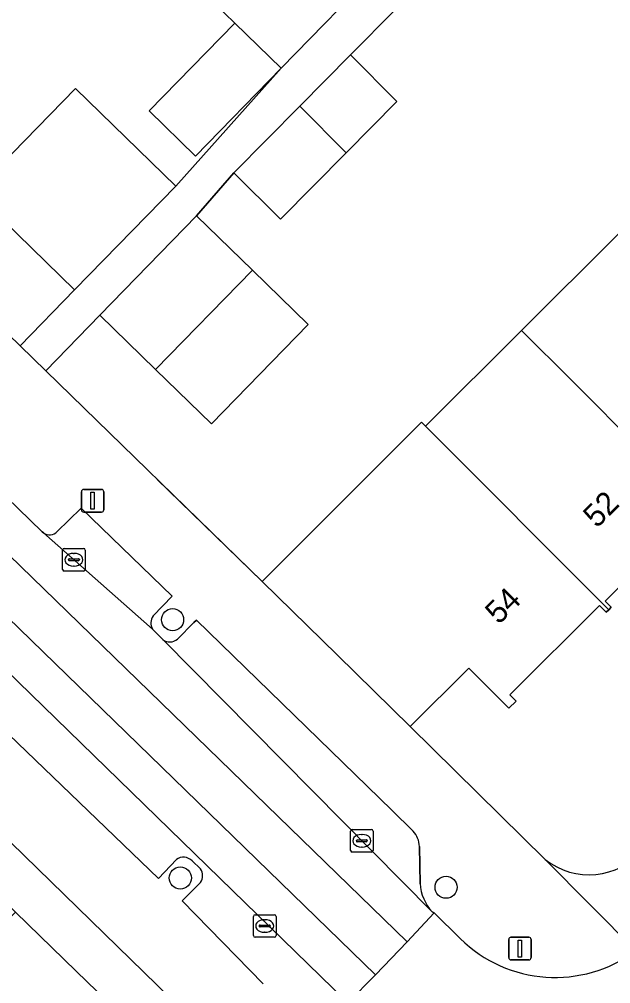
# Model space of a CAD drawing. Extents: x 159217 to 160349, y 381246 to 382172.
# Drawn here: x 159972.47 to 159998.63, y 381781.59 to 381824.27 of the extents above; entities that cross this region are included whole.
import ezdxf

# ---------------------------------------------------------------- set-up
doc = ezdxf.new("R2010")
doc.units = 0
for name, color, linetype in [('IMGEO_Boom', 7, 'Continuous'), ('IMGEO_Erf', 7, 'Continuous'), ('IMGEO_Kolk', 7, 'Continuous'), ('IMGEO_Lichtmast', 7, 'Continuous'), ('IMGEO_Muur', 7, 'Continuous'), ('IMGEO_Pand', 7, 'Continuous'), ('IMGEO_Pand_nummerreeks', 7, 'Continuous'), ('IMGEO_Parkeervlak_open', 7, 'Continuous'), ('IMGEO_Rijbaan_lokaal_gesloten', 7, 'Continuous'), ('IMGEO_Rijbaan_lokaal_open', 7, 'Continuous'), ('IMGEO_Voetpad_open', 7, 'Continuous')]:
    doc.layers.add(name, color=color, linetype=linetype)

msp = doc.modelspace()

# ---------------------------------------------------------------- linework, layer by layer
at = {"layer": 'IMGEO_Boom'}
for centre in [(159979.252, 381797.697), (159979.592, 381786.268), (159991.349, 381785.858)]:
    msp.add_circle(centre, 0.489, dxfattribs=at)
at = {"layer": 'IMGEO_Erf'}
msp.add_lwpolyline([(159994.561, 381838.781), (159999.055, 381843.386), (160001.857, 381846.257), (160004.708, 381843.475), (160014.315, 381853.212), (159990.64, 381876.569), (159957.007, 381841.635), (159955.642, 381840.217), (159958.818, 381836.919), (159957.077, 381834.899), (159952.057, 381829.709), (159972.505, 381809.81), (159974.918, 381812.289), (159970.479, 381816.617), (159974.953, 381821.209), (159979.393, 381816.882), (159984.048, 381822.097), (159980.266, 381818.215), (159978.214, 381820.214), (159981.998, 381824.097), (159981.093, 381824.98), (159985.545, 381829.543), (159990.058, 381834.167)], close=True, dxfattribs=at)
for points in [[(159989.11, 381824.7), (159987.124, 381822.693), (159989.175, 381820.631), (159986.931, 381818.362), (159984.026, 381815.427), (159981.958, 381817.473), (159980.315, 381815.562), (159982.782, 381813.158), (159985.248, 381810.755), (159980.966, 381806.361), (159978.5, 381808.765), (159976.034, 381811.168), (159973.639, 381808.707), (159983.209, 381799.393), (159988.997, 381805.166), (159990.269, 381806.435), (159990.44, 381806.263), (159994.679, 381810.489), (159998.958, 381814.756)], [(159983.879, 381776.342), (159944.981, 381814.27)], [(159938.756, 381804.796), (159945.095, 381811.253), (159949.735, 381806.735), (159954.249, 381802.34), (159958.763, 381797.945), (159963.276, 381793.55), (159967.79, 381789.155), (159972.303, 381784.76), (159974.984, 381782.15), (159976.824, 381780.357)], [(160000, 381800.124), (159998.386, 381798.515), (159998.654, 381798.246), (159998.544, 381798.137), (159998.433, 381798.027), (159998.133, 381798.328), (159994.165, 381794.372), (159994.446, 381794.091), (159994.131, 381793.777), (159992.354, 381795.558), (159989.764, 381792.975), (159995.728, 381787.091)]]:
    msp.add_lwpolyline(points, dxfattribs=at)
msp.add_arc((159997.673, 381789.523), 3.114, 231.3385, 319.6886, dxfattribs=at)
at = {"layer": 'IMGEO_Kolk'}
for p, q in [((159974.459, 381800.851), (159975.311, 381800.851)), ((159974.384, 381799.925), (159974.384, 381800.777)), ((159974.686, 381800.394), (159975.084, 381800.394)), ((159974.872, 381800.631), (159974.897, 381800.631)), ((159975.385, 381800.777), (159975.385, 381799.925)), ((159974.643, 381800.345), (159974.643, 381800.357)), ((159975.081, 381800.308), (159974.683, 381800.308)), ((159974.895, 381800.071), (159974.87, 381800.071)), ((159975.127, 381800.357), (159975.127, 381800.345)), ((159975.311, 381799.851), (159974.459, 381799.851)), ((159987.122, 381787.488), (159987.122, 381788.34)), ((159987.197, 381788.414), (159988.049, 381788.414)), ((159987.61, 381788.194), (159987.635, 381788.194)), ((159988.123, 381788.34), (159988.123, 381787.488)), ((159987.381, 381787.908), (159987.381, 381787.92)), ((159987.819, 381787.871), (159987.421, 381787.871)), ((159987.424, 381787.957), (159987.822, 381787.957)), ((159987.633, 381787.634), (159987.608, 381787.634)), ((159987.865, 381787.92), (159987.865, 381787.908)), ((159988.049, 381787.414), (159987.197, 381787.414)), ((159982.902, 381784.643), (159983.754, 381784.643)), ((159982.827, 381783.717), (159982.827, 381784.569)), ((159983.129, 381784.186), (159983.527, 381784.186)), ((159983.315, 381784.423), (159983.34, 381784.423)), ((159983.828, 381784.569), (159983.828, 381783.717)), ((159983.086, 381784.137), (159983.086, 381784.149)), ((159983.524, 381784.1), (159983.126, 381784.1)), ((159983.338, 381783.863), (159983.313, 381783.863)), ((159983.57, 381784.149), (159983.57, 381784.137)), ((159983.754, 381783.643), (159982.902, 381783.643))]:
    msp.add_line(p, q, dxfattribs=at)
for points in [[(159974.459, 381800.851), (159975.311, 381800.851)], [(159974.384, 381799.925), (159974.384, 381800.777)], [(159975.385, 381800.777), (159975.385, 381799.925)], [(159975.311, 381799.851), (159974.459, 381799.851)], [(159987.122, 381787.488), (159987.122, 381788.34)], [(159987.197, 381788.414), (159988.049, 381788.414)], [(159988.123, 381788.34), (159988.123, 381787.488)], [(159988.049, 381787.414), (159987.197, 381787.414)], [(159982.902, 381784.643), (159983.754, 381784.643)], [(159982.827, 381783.717), (159982.827, 381784.569)], [(159983.828, 381784.569), (159983.828, 381783.717)], [(159983.754, 381783.643), (159982.902, 381783.643)]]:
    msp.add_lwpolyline(points, dxfattribs=at)
for centre, radius, start, end in [((159974.461, 381800.775), 0.0765, 91.552, 178.448), ((159974.461, 381800.775), 0.0765, 91.552, 178.448), ((159975.309, 381800.775), 0.0765, 1.552, 88.448), ((159975.309, 381800.775), 0.0765, 1.552, 88.448), ((159974.683, 381800.354), 0.0403, 85.8775, 175.7526), ((159975.088, 381800.356), 0.0386, 1.7309, 96.639), ((159974.68, 381800.344), 0.0366, 178.938, 274.7102), ((159975.084, 381800.351), 0.043, 264.8664, 352.4533), ((159974.461, 381799.927), 0.0765, 181.552, 268.448), ((159974.461, 381799.927), 0.0765, 181.552, 268.448), ((159975.309, 381799.927), 0.0765, 271.552, 358.448), ((159975.309, 381799.927), 0.0765, 271.552, 358.448), ((159987.199, 381788.338), 0.0765, 91.552, 178.448), ((159987.199, 381788.338), 0.0765, 91.552, 178.448), ((159988.047, 381788.338), 0.0765, 1.552, 88.448), ((159988.047, 381788.338), 0.0765, 1.552, 88.448), ((159987.421, 381787.917), 0.0403, 85.8775, 175.7526), ((159987.418, 381787.907), 0.0366, 178.938, 274.7102), ((159987.822, 381787.914), 0.043, 264.8664, 352.4533), ((159987.826, 381787.919), 0.0386, 1.7309, 96.639), ((159987.199, 381787.49), 0.0765, 181.552, 268.448), ((159987.199, 381787.49), 0.0765, 181.552, 268.448), ((159988.047, 381787.49), 0.0765, 271.552, 358.448), ((159988.047, 381787.49), 0.0765, 271.552, 358.448), ((159982.904, 381784.567), 0.0765, 91.552, 178.448), ((159982.904, 381784.567), 0.0765, 91.552, 178.448), ((159983.752, 381784.567), 0.0765, 1.552, 88.448), ((159983.752, 381784.567), 0.0765, 1.552, 88.448), ((159983.126, 381784.146), 0.0403, 85.8775, 175.7526), ((159983.531, 381784.148), 0.0386, 1.7309, 96.639), ((159983.123, 381784.136), 0.0366, 178.938, 274.7102), ((159983.527, 381784.143), 0.043, 264.8664, 352.4533), ((159982.904, 381783.719), 0.0765, 181.552, 268.448), ((159982.904, 381783.719), 0.0765, 181.552, 268.448), ((159983.752, 381783.719), 0.0765, 271.552, 358.448), ((159983.752, 381783.719), 0.0765, 271.552, 358.448)]:
    msp.add_arc(centre, radius, start, end, dxfattribs=at)
for centre, major_axis, ratio, start_param, end_param in [((159974.871, 381800.351), (-0.387, 0.002), 0.722429, 4.712389, 7.853982), ((159974.896, 381800.351), (-0.39, 0.002), 0.717154, 1.570796, 4.712389), ((159987.609, 381787.914), (-0.387, 0.002), 0.722429, 4.712389, 7.853982), ((159987.634, 381787.914), (-0.39, 0.002), 0.717154, 1.570796, 4.712389), ((159983.314, 381784.143), (-0.387, 0.002), 0.722429, 4.712389, 7.853982), ((159983.339, 381784.143), (-0.39, 0.002), 0.717154, 1.570796, 4.712389)]:
    msp.add_ellipse(centre, major_axis=major_axis, ratio=ratio, start_param=start_param, end_param=end_param, dxfattribs=at)
at = {"layer": 'IMGEO_Lichtmast'}
for p, q in [((159975.318, 381803.46), (159976.108, 381803.46)), ((159976.108, 381803.46), (159975.318, 381803.46)), ((159975.218, 381802.56), (159975.218, 381803.36)), ((159975.218, 381803.36), (159975.218, 381802.56)), ((159976.208, 381803.36), (159976.208, 381802.56)), ((159976.208, 381802.56), (159976.208, 381803.36)), ((159976.108, 381802.46), (159975.318, 381802.46)), ((159975.318, 381802.46), (159976.108, 381802.46)), ((159994.119, 381782.744), (159994.119, 381783.544)), ((159994.119, 381783.544), (159994.119, 381782.744)), ((159994.219, 381783.644), (159995.009, 381783.644)), ((159995.009, 381783.644), (159994.219, 381783.644)), ((159995.109, 381783.544), (159995.109, 381782.744)), ((159995.109, 381782.744), (159995.109, 381783.544)), ((159995.009, 381782.644), (159994.219, 381782.644)), ((159994.219, 381782.644), (159995.009, 381782.644))]:
    msp.add_line(p, q, dxfattribs=at)
for points in [[(159975.638, 381803.335), (159975.788, 381803.335), (159975.788, 381802.585), (159975.638, 381802.585), (159975.638, 381803.335)], [(159994.539, 381783.519), (159994.689, 381783.519), (159994.689, 381782.769), (159994.539, 381782.769), (159994.539, 381783.519)]]:
    msp.add_lwpolyline(points, dxfattribs=at)
for centre, start, end in [((159975.318, 381803.36), 90, 180), ((159975.318, 381803.36), 90, 180), ((159976.108, 381803.36), 0, 90), ((159976.108, 381803.36), 360, 90), ((159975.318, 381802.56), 180, 270), ((159975.318, 381802.56), 180, 270), ((159976.108, 381802.56), 270, 0), ((159976.108, 381802.56), 270, 0), ((159994.219, 381783.544), 90, 180), ((159994.219, 381783.544), 90, 180), ((159995.009, 381783.544), 0, 90), ((159995.009, 381783.544), 360, 90), ((159994.219, 381782.744), 180, 270), ((159994.219, 381782.744), 180, 270), ((159995.009, 381782.744), 270, 0), ((159995.009, 381782.744), 270, 0)]:
    msp.add_arc(centre, 0.1, start, end, dxfattribs=at)
at = {"layer": 'IMGEO_Muur'}
msp.add_lwpolyline([(159983.209, 381799.393), (159978.568, 381803.9)], dxfattribs=at)
at = {"layer": 'IMGEO_Pand'}
for points in [[(159988.527, 381826.686), (159986.589, 381828.547), (159985.545, 381829.543), (159981.093, 381824.98), (159981.998, 381824.097), (159984.048, 381822.097)], [(159984.048, 381822.097), (159981.998, 381824.097), (159978.214, 381820.214), (159980.266, 381818.215)], [(159987.124, 381822.693), (159984.882, 381820.428), (159986.931, 381818.362), (159989.175, 381820.631)], [(159974.918, 381812.289), (159979.393, 381816.882), (159974.953, 381821.209), (159970.479, 381816.617)], [(159984.882, 381820.428), (159981.958, 381817.473), (159984.026, 381815.427), (159986.931, 381818.362)], [(159982.782, 381813.158), (159980.315, 381815.562), (159976.034, 381811.168), (159978.5, 381808.765)], [(160007.163, 381806.547), (160001.226, 381812.517), (160000, 381813.721), (159999.533, 381814.18), (159998.958, 381814.756), (159994.679, 381810.489), (159996.907, 381808.288), (160000, 381805.186), (160002.813, 381802.35), (160002.944, 381802.481), (160002.694, 381802.732), (160006.708, 381806.736), (160007.029, 381806.413)], [(159982.782, 381813.158), (159978.5, 381808.765), (159980.966, 381806.361), (159985.248, 381810.755)], [(160002.813, 381802.35), (160000, 381805.186), (159996.907, 381808.288), (159994.679, 381810.489), (159990.44, 381806.263), (159998.544, 381798.137), (159998.654, 381798.246), (159998.386, 381798.515), (160000, 381800.124), (160002.395, 381802.536), (160002.696, 381802.233)], [(159990.44, 381806.263), (159990.269, 381806.435), (159988.997, 381805.166), (159983.209, 381799.393), (159986.539, 381796.132), (159989.764, 381792.975), (159992.354, 381795.558), (159994.131, 381793.777), (159994.446, 381794.091), (159994.165, 381794.372), (159998.133, 381798.328), (159998.433, 381798.027), (159998.544, 381798.137)], [(159970.487, 381773.881), (159976.824, 381780.357), (159974.984, 381782.15), (159972.303, 381784.76), (159965.975, 381778.278)]]:
    msp.add_lwpolyline(points, close=True, dxfattribs=at)
at = {"layer": 'IMGEO_Parkeervlak_open'}
for points in [[(159986.909, 381780.832), (159947.87, 381818.841)], [(159975.663, 381802.187), (159975.2, 381802.635), (159974.655, 381802.096)], [(159978.389, 381797.866), (159979.23, 381798.735), (159975.663, 381802.187)], [(159974.655, 381802.096), (159974.151, 381801.597)], [(159973.538, 381801.544), (159978.362, 381797.273)], [(159967.857, 381798.602), (159966.94, 381797.483), (159978.629, 381786.239), (159979.419, 381787.084)], [(159989.894, 381788.343), (159988.948, 381789.265), (159980.308, 381797.678), (159980.196, 381797.567), (159979.462, 381796.841)], [(159978.819, 381796.815), (159990.73, 381784.772)], [(159990.198, 381786.016), (159990.177, 381787.661)], [(159980.12, 381787.025), (159980.488, 381786.674)], [(159980.485, 381786.066), (159979.677, 381785.254), (159983.261, 381781.589)]]:
    msp.add_lwpolyline(points, dxfattribs=at)
for centre, radius, start, end in [((159973.815, 381801.908), 0.457, 232.6591, 317.2239), ((159978.828, 381797.549), 0.541, 144.1465, 210.6396), ((159979.125, 381797.216), 0.504, 232.6382, 311.9929), ((159989.015, 381787.579), 1.164, 4.0514, 41.0212), ((159979.735, 381786.645), 0.541, 44.6428, 125.7352), ((159980.015, 381786.372), 0.561, 326.9083, 32.5263), ((159992.238, 381786.153), 2.045, 183.8329, 222.4753)]:
    msp.add_arc(centre, radius, start, end, dxfattribs=at)
at = {"layer": 'IMGEO_Rijbaan_lokaal_gesloten'}
for points in [[(159965.566, 381809.266), (159964.779, 381810.044), (159952.711, 381821.812), (159951.509, 381823.058), (159950.234, 381821.714), (159989.625, 381783.442), (159990.828, 381784.721), (159990.73, 381784.772), (159978.819, 381796.815), (159978.362, 381797.273), (159973.538, 381801.544), (159973.484, 381801.591)], [(159948.826, 381820.271), (159947.654, 381819.044), (159947.87, 381818.841), (159986.909, 381780.832), (159987.009, 381780.736), (159988.232, 381781.989)]]:
    msp.add_lwpolyline(points, close=True, dxfattribs=at)
at = {"layer": 'IMGEO_Rijbaan_lokaal_open'}
for points in [[(159947.654, 381819.044), (159948.826, 381820.271), (159988.232, 381781.989), (159989.625, 381783.442), (159950.234, 381821.714)], [(159991.973, 381783.59), (159990.828, 381784.721), (159989.625, 381783.442), (159988.232, 381781.989), (159987.009, 381780.736), (159987.807, 381779.983)]]:
    msp.add_lwpolyline(points, dxfattribs=at)
msp.add_arc((159996.178, 381787.86), 5.993, 225.4357, 306.5439, dxfattribs=at)
at = {"layer": 'IMGEO_Voetpad_open'}
for points in [[(160002.027, 381840.519), (159997.552, 381835.934), (159993.038, 381831.309), (159988.527, 381826.686), (159984.048, 381822.097), (159979.393, 381816.882), (159974.918, 381812.289), (159972.505, 381809.81), (159973.639, 381808.707), (159976.034, 381811.168), (159980.315, 381815.562), (159981.958, 381817.473), (159984.882, 381820.428), (159987.124, 381822.693), (159989.11, 381824.7), (159990.888, 381826.497), (159993.296, 381828.93), (159995.596, 381831.255), (159998.686, 381834.511)], [(159995.728, 381787.091), (159989.764, 381792.975), (159986.539, 381796.132), (159983.209, 381799.393), (159973.639, 381808.707), (159972.505, 381809.81), (159952.057, 381829.709), (159948.378, 381831.596), (159948.318, 381829.552)], [(159944.981, 381814.27), (159983.879, 381776.342)], [(159964.779, 381810.044), (159965.566, 381809.266), (159973.484, 381801.591), (159973.538, 381801.544)], [(159974.151, 381801.597), (159974.655, 381802.096), (159975.2, 381802.635), (159975.663, 381802.187), (159979.23, 381798.735), (159978.389, 381797.866)], [(159979.419, 381787.084), (159978.629, 381786.239), (159966.94, 381797.483), (159967.857, 381798.602)], [(159979.462, 381796.841), (159980.196, 381797.567), (159980.308, 381797.678), (159988.948, 381789.265), (159989.894, 381788.343)], [(159978.362, 381797.273), (159978.819, 381796.815)], [(159990.177, 381787.661), (159990.198, 381786.016)], [(159980.488, 381786.674), (159980.12, 381787.025)], [(159999.747, 381783.045), (159995.728, 381787.091)], [(159995.728, 381787.091), (159999.747, 381783.045)], [(159983.261, 381781.589), (159979.677, 381785.254), (159980.485, 381786.066)], [(159990.73, 381784.772), (159990.828, 381784.721), (159991.973, 381783.59)]]:
    msp.add_lwpolyline(points, dxfattribs=at)
for centre, radius, start, end in [((159973.815, 381801.908), 0.457, 232.6591, 317.2239), ((159978.828, 381797.549), 0.541, 144.1465, 210.6396), ((159979.125, 381797.216), 0.504, 232.6382, 311.9929), ((159989.015, 381787.579), 1.164, 4.0514, 41.0212), ((159979.735, 381786.645), 0.541, 44.6428, 125.7352), ((159997.673, 381789.523), 3.114, 231.3385, 319.6886), ((159980.015, 381786.372), 0.561, 326.9083, 32.5263), ((159992.238, 381786.153), 2.045, 183.8329, 222.4753), ((159996.178, 381787.86), 5.993, 225.4357, 306.5439)]:
    msp.add_arc(centre, radius, start, end, dxfattribs=at)

# ---------------------------------------------------------------- texts
at = {"layer": 'IMGEO_Pand_nummerreeks'}
for s, rotation, p in [('52', 45.0856, (159998.021, 381801.717)), ('54', 44.914, (159993.682, 381797.45))]:
    msp.add_text(s, height=1, rotation=rotation, dxfattribs=at).set_placement(p)

doc.saveas('drawing.dxf')
